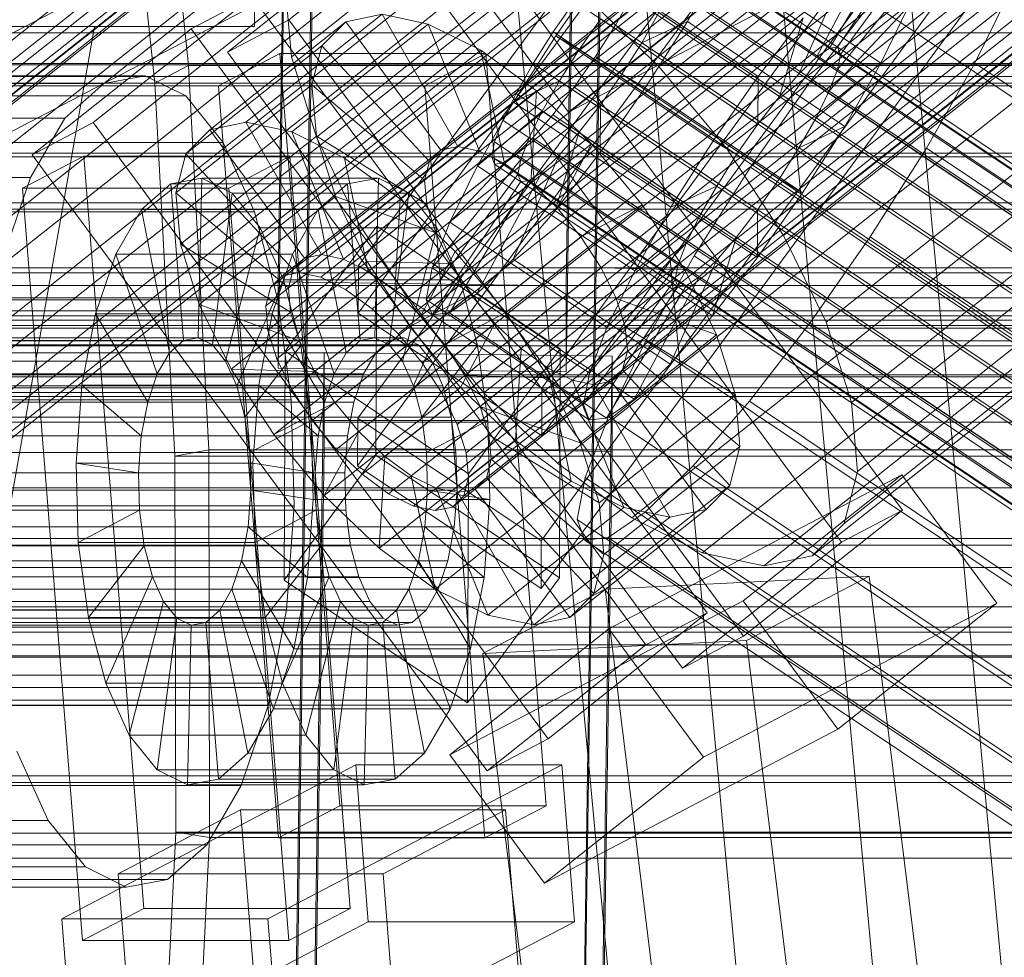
# Model space of a CAD drawing. Header units: millimetres. Extents: x -4738 to 65662, y -68080 to 6847.
# Tile 325 of 656: x -395 to -333, y -33589 to -33530. Entities that reach past the tile are written whole.
import ezdxf

# ---------------------------------------------------------------- set-up
doc = ezdxf.new("R2010")
doc.units = ezdxf.units.MM
for name, color, linetype, lineweight in [('COTAS_O', 1, 'Continuous', 0), ('frontal_C01', 7, 'Continuous', 0), ('frontal_C02', 7, 'Continuous', 0), ('frontal_C03', 7, 'Continuous', 0), ('frontal_C10', 7, 'Continuous', 0), ('frontal_secador', 7, 'Continuous', 0)]:
    doc.layers.add(name, color=color, linetype=linetype, lineweight=lineweight)
doc.dimstyles.new('R19_100', dxfattribs={"dimtxt": 250, "dimasz": 150, "dimexe": 150, "dimexo": 80, "dimgap": 100, "dimtad": 1, "dimtih": 1, "dimtoh": 1, "dimdsep": 46, "dimcen": 0.09, "dimadec": 0, "dimazin": 0, "dimtfac": 1, "dimtdec": 4, "dimtofl": 0, "dimtmove": 0, "dimatfit": 3, "dimfxl": 1, "dimtolj": 1, "dimtzin": 0, "dimarcsym": 0})

# ---------------------------------------------------------------- blocks, each defined once
blk = doc.blocks.new('DIM_R31_48')
at = {"layer": 'COTAS_O'}
for p, q in [((-1725, -33700), (-1575, -33655)), ((1725, -33700), (1575, -33655)), ((-1725, -34400), (-1725, -33700)), ((-1725, -33700), (1725, -33700)), ((-1725, -33700), (-1575, -33745)), ((1725, -33700), (1575, -33745)), ((1725, -34400), (1725, -33700))]:
    blk.add_line(p, q, dxfattribs=at)
blk.add_text('3450 O', height=250, dxfattribs=at).set_placement((0, -33600))
blk = doc.blocks.new('DIM_R31_51')
at = {"layer": 'COTAS_O'}
for p, q in [((-650, -33700), (50, -33700)), ((50, -33700), (5, -33850)), ((50, -34900), (50, -33700)), ((50, -33700), (95, -33850)), ((50, -34900), (5, -34750)), ((50, -34900), (95, -34750)), ((-650, -34900), (50, -34900))]:
    blk.add_line(p, q, dxfattribs=at)
blk.add_text('1200 O', height=250, rotation=90, dxfattribs=at).set_placement((-50, -34300))

msp = doc.modelspace()

# ---------------------------------------------------------------- linework, layer by layer
at = {"layer": 'frontal_C01'}
for p, q in [((-378.512, -33546.325), (-375.644, -33351.214)), ((-357.646, -33351.459), (-360.514, -33546.57)), ((-378.512, -33551.717), (-375.644, -33356.607)), ((-360.514, -33551.963), (-357.646, -33356.852)), ((-378.512, -33666.912), (-375.644, -33471.802)), ((-357.646, -33472.047), (-360.514, -33667.158)), ((-378.512, -33672.305), (-375.644, -33477.194)), ((-360.514, -33672.55), (-357.646, -33477.44)), ((-425, -33541.395), (425, -33541.395)), ((-360.514, -33546.57), (-378.512, -33546.325)), ((-378.512, -33546.325), (-378.512, -33551.717)), ((-360.514, -33551.963), (-360.514, -33546.57)), ((-378.512, -33551.717), (-360.514, -33551.963)), ((425, -33552.951), (-425, -33552.951)), ((425, -33555.092), (-425, -33555.092)), ((-425, -33566.647), (425, -33566.647))]:
    msp.add_line(p, q, dxfattribs=at)
at = {"layer": 'frontal_C02'}
for p, q in [((-373.501, -33545.31), (-345.969, -33507.788)), ((-345.981, -33510.769), (-373.513, -33548.291)), ((-334.501, -33515.457), (-362.033, -33552.98)), ((-373.539, -33554.848), (-346.008, -33517.326)), ((-362.045, -33555.96), (-334.513, -33518.438)), ((-346.02, -33520.306), (-373.551, -33557.829)), ((-380, -33530.372), (-380, -33522.372)), ((-339.088, -33523.454), (-344.062, -33531.714)), ((-338.005, -33523.336), (-343.549, -33531.658)), ((-355.53, -33524.045), (-141.731, -33667.02)), ((-355.017, -33523.989), (-141.218, -33666.964)), ((-356.348, -33524.607), (-142.549, -33667.583)), ((-354.844, -33524.443), (-141.045, -33667.419)), ((-340.816, -33524.641), (-344.88, -33532.276)), ((-337.64, -33524.295), (-343.376, -33532.113)), ((-334.539, -33524.995), (-362.071, -33562.517)), ((-355.022, -33525.377), (-141.224, -33668.353)), ((-344.062, -33531.714), (-353.892, -33525.14)), ((-343.549, -33531.658), (-353.378, -33525.084)), ((-357.415, -33525.638), (-143.617, -33668.613)), ((-344.88, -33532.276), (-354.71, -33525.703)), ((-343.376, -33532.113), (-353.205, -33525.539)), ((-343.554, -33533.047), (-353.384, -33526.473)), ((-352.938, -33530.052), (-350.678, -33526.076)), ((-350.678, -33526.076), (-340.848, -33532.65)), ((-338.017, -33526.267), (-343.554, -33533.047)), ((-358.345, -33526.911), (-361.166, -33530.949)), ((-358.659, -33527.067), (-144.861, -33670.042)), ((-348.515, -33533.485), (-358.345, -33526.911)), ((-345.947, -33533.307), (-355.777, -33526.734)), ((-355.541, -33526.727), (-141.742, -33669.702)), ((-343.069, -33526.817), (-345.947, -33533.307)), ((-344.073, -33534.396), (-353.902, -33527.823)), ((-362.083, -33565.498), (-334.551, -33527.975)), ((-357.434, -33530.284), (-356.363, -33528.401)), ((-347.191, -33534.736), (-357.021, -33528.162)), ((-356.363, -33528.401), (-142.565, -33671.376)), ((-334.981, -33532.652), (-332.659, -33527.929)), ((-359.995, -33528.796), (-361.332, -33530.709)), ((-146.196, -33671.772), (-359.995, -33528.796)), ((-341.461, -33528.888), (-345.231, -33533.769)), ((-341.461, -33528.888), (-157.152, -33652.142)), ((-354.725, -33529.496), (-355.796, -33531.38)), ((-344.895, -33536.07), (-354.725, -33529.496)), ((-339.111, -33529.117), (-344.073, -33534.396)), ((-339.111, -33529.117), (-340.848, -33532.65)), ((-359.693, -33531.804), (-358.357, -33529.892)), ((-358.68, -33532.249), (-357.434, -33530.284)), ((-358.357, -33529.892), (-348.527, -33536.466)), ((-357.434, -33530.284), (-143.635, -33673.259)), ((-355.796, -33531.38), (-352.938, -33530.052)), ((-355.569, -33534.2), (-352.938, -33530.052)), ((-352.938, -33530.052), (-343.108, -33536.626)), ((-348.515, -33533.485), (-345.695, -33529.834)), ((-345.695, -33529.834), (-347.191, -33534.736)), ((-820, -35975), (-390, -33530.372)), ((-480, -33530.372), (-380, -33530.372)), ((450, -33530.77), (-450, -33530.77)), ((-397, -33530.372), (-390, -33530.372)), ((-361.332, -33530.709), (-362.578, -33532.673)), ((-361.332, -33530.709), (-147.533, -33673.684)), ((-361.166, -33530.949), (-363.797, -33535.096)), ((-359.693, -33531.804), (-361.166, -33530.949)), ((-361.166, -33530.949), (-351.336, -33537.522)), ((-355.796, -33531.38), (-357.042, -33533.345)), ((-345.966, -33537.953), (-355.796, -33531.38)), ((-360.939, -33533.769), (-359.693, -33531.804)), ((-349.863, -33538.378), (-359.693, -33531.804)), ((-344.062, -33531.714), (-344.88, -33532.276)), ((-343.549, -33531.658), (-344.062, -33531.714)), ((-343.554, -33533.047), (-343.376, -33532.113)), ((-343.376, -33532.113), (-343.549, -33531.658)), ((-362.578, -33532.673), (-363.648, -33534.557)), ((-362.578, -33532.673), (-148.779, -33675.649)), ((-360.017, -33534.161), (-358.68, -33532.249)), ((-358.68, -33532.249), (-144.881, -33675.224)), ((-344.88, -33532.276), (-345.947, -33533.307)), ((-340.848, -33532.65), (-344.895, -33536.07)), ((-340.848, -33532.65), (-343.108, -33536.626)), ((-338.003, -33537.968), (-334.981, -33532.652)), ((-334.981, -33532.652), (-150.672, -33655.907)), ((-357.042, -33533.345), (-358.378, -33535.257)), ((-357.042, -33533.345), (-355.569, -33534.2)), ((-347.212, -33539.918), (-357.042, -33533.345)), ((-345.947, -33533.307), (-347.191, -33534.736)), ((-344.073, -33534.396), (-343.554, -33533.047)), ((-360.939, -33533.769), (-363.797, -33535.096)), ((-362.01, -33535.652), (-360.939, -33533.769)), ((-351.109, -33540.343), (-360.939, -33533.769)), ((-351.336, -33537.522), (-348.515, -33533.485)), ((-345.231, -33533.769), (-349.002, -33539.166)), ((-348.527, -33536.466), (-348.515, -33533.485)), ((-160.922, -33657.023), (-345.231, -33533.769)), ((-363.648, -33534.557), (-364.471, -33536.23)), ((-363.648, -33534.557), (-149.85, -33677.532)), ((-361.352, -33535.891), (-360.017, -33534.161)), ((-360.017, -33534.161), (-146.218, -33677.137)), ((-358.39, -33538.237), (-355.569, -33534.2)), ((-355.569, -33534.2), (-345.739, -33540.774)), ((-344.895, -33536.07), (-344.073, -33534.396)), ((-363.797, -33535.096), (-366.057, -33539.072)), ((-363.797, -33535.096), (-353.967, -33541.67)), ((-347.191, -33534.736), (-348.527, -33536.466)), ((-362.01, -33535.652), (-366.057, -33539.072)), ((-362.833, -33537.326), (-362.01, -33535.652)), ((-352.18, -33542.226), (-362.01, -33535.652)), ((-358.378, -33535.257), (-359.714, -33536.986)), ((-358.378, -33535.257), (-358.39, -33538.237)), ((-348.548, -33541.83), (-358.378, -33535.257)), ((-364.471, -33536.23), (-364.989, -33537.58)), ((-364.471, -33536.23), (-150.672, -33679.206)), ((-362.596, -33537.32), (-361.352, -33535.891)), ((-361.352, -33535.891), (-147.554, -33678.866)), ((-348.527, -33536.466), (-349.863, -33538.378)), ((-345.966, -33537.953), (-344.895, -33536.07)), ((-359.714, -33536.986), (-361.21, -33541.889)), ((-359.714, -33536.986), (-360.958, -33538.415)), ((-349.884, -33543.56), (-359.714, -33536.986)), ((-343.108, -33536.626), (-345.966, -33537.953)), ((-343.108, -33536.626), (-345.739, -33540.774)), ((-362.833, -33537.326), (-367.794, -33542.606)), ((-364.989, -33537.58), (-365.168, -33538.514)), ((-364.989, -33537.58), (-151.191, -33680.556)), ((-363.664, -33538.35), (-362.596, -33537.32)), ((-363.351, -33538.676), (-362.833, -33537.326)), ((-353.003, -33543.9), (-362.833, -33537.326)), ((-362.596, -33537.32), (-148.798, -33680.295)), ((-353.967, -33541.67), (-351.336, -33537.522)), ((-351.336, -33537.522), (-349.863, -33538.378)), ((-361.21, -33541.889), (-358.39, -33538.237)), ((-358.39, -33538.237), (-348.56, -33544.811)), ((-347.212, -33539.918), (-345.966, -33537.953)), ((-341.52, -33543.513), (-338.003, -33537.968)), ((-338.003, -33537.968), (-153.694, -33661.222)), ((-363.351, -33538.676), (-368.888, -33545.455)), ((-365.168, -33538.514), (-364.995, -33538.969)), ((-365.168, -33538.514), (-151.369, -33681.49)), ((-364.995, -33538.969), (-364.482, -33538.913)), ((-364.482, -33538.913), (-363.664, -33538.35)), ((-364.482, -33538.913), (-150.683, -33681.888)), ((-360.958, -33538.415), (-363.836, -33544.905)), ((-363.664, -33538.35), (-149.865, -33681.326)), ((-363.53, -33539.61), (-363.351, -33538.676)), ((-353.521, -33545.249), (-363.351, -33538.676)), ((-360.958, -33538.415), (-362.025, -33539.446)), ((-351.128, -33544.989), (-360.958, -33538.415)), ((-349.863, -33538.378), (-351.109, -33540.343)), ((-366.057, -33539.072), (-367.794, -33542.606)), ((-362.025, -33539.446), (-366.09, -33547.081)), ((-366.057, -33539.072), (-356.228, -33545.646)), ((-364.995, -33538.969), (-151.196, -33681.944)), ((-362.025, -33539.446), (-362.843, -33540.009)), ((-352.196, -33546.02), (-362.025, -33539.446)), ((-349.002, -33539.166), (-352.519, -33544.711)), ((-349.002, -33539.166), (-164.693, -33662.42)), ((-363.53, -33539.61), (-369.265, -33547.427)), ((-363.357, -33540.064), (-368.9, -33548.387)), ((-362.843, -33540.009), (-367.817, -33548.269)), ((-363.357, -33540.064), (-363.53, -33539.61)), ((-353.7, -33546.183), (-363.53, -33539.61)), ((-362.843, -33540.009), (-363.357, -33540.064)), ((-353.527, -33546.638), (-363.357, -33540.064)), ((-353.014, -33546.582), (-362.843, -33540.009)), ((-348.548, -33541.83), (-347.212, -33539.918)), ((-345.739, -33540.774), (-347.212, -33539.918)), ((-353.967, -33541.67), (-351.109, -33540.343)), ((-351.109, -33540.343), (-352.18, -33542.226)), ((-345.739, -33540.774), (-348.56, -33544.811)), ((-363.836, -33544.905), (-361.21, -33541.889)), ((-361.21, -33541.889), (-351.38, -33548.462)), ((-356.228, -33545.646), (-353.967, -33541.67)), ((-349.884, -33543.56), (-348.548, -33541.83)), ((-348.56, -33544.811), (-348.548, -33541.83)), ((-367.794, -33542.606), (-368.888, -33545.455)), ((-367.794, -33542.606), (-357.964, -33549.179)), ((-356.228, -33545.646), (-352.18, -33542.226)), ((-352.18, -33542.226), (-353.003, -33543.9)), ((-378.086, -33550.67), (-372.35, -33542.853)), ((-372.408, -33557.159), (-372.35, -33542.853)), ((-372.35, -33542.853), (-360.882, -33550.522)), ((-351.38, -33548.462), (-349.884, -33543.56)), ((-351.128, -33544.989), (-349.884, -33543.56)), ((-345.291, -33548.91), (-341.52, -33543.513)), ((-341.52, -33543.513), (-157.211, -33666.767)), ((-357.964, -33549.179), (-353.003, -33543.9)), ((-353.003, -33543.9), (-353.521, -33545.249)), ((-366.09, -33547.081), (-363.836, -33544.905)), ((-363.836, -33544.905), (-354.006, -33551.479)), ((-352.519, -33544.711), (-355.541, -33550.026)), ((-354.006, -33551.479), (-351.128, -33544.989)), ((-352.519, -33544.711), (-168.21, -33667.965)), ((-352.196, -33546.02), (-351.128, -33544.989)), ((-348.56, -33544.811), (-351.38, -33548.462)), ((-373.501, -33545.31), (-373.513, -33548.291)), ((-362.033, -33552.98), (-373.501, -33545.31)), ((-368.888, -33545.455), (-369.265, -33547.427)), ((-368.888, -33545.455), (-359.058, -33552.029)), ((-359.058, -33552.029), (-353.521, -33545.249)), ((-357.964, -33549.179), (-356.228, -33545.646)), ((-353.521, -33545.249), (-353.7, -33546.183)), ((-359.436, -33554.001), (-353.7, -33546.183)), ((-356.26, -33553.655), (-352.196, -33546.02)), ((-353.7, -33546.183), (-353.527, -33546.638)), ((-353.014, -33546.582), (-352.196, -33546.02)), ((-359.07, -33554.96), (-353.527, -33546.638)), ((-357.987, -33554.842), (-353.014, -33546.582)), ((-353.527, -33546.638), (-353.014, -33546.582)), ((-369.265, -33547.427), (-368.9, -33548.387)), ((-369.265, -33547.427), (-359.436, -33554.001)), ((-367.817, -33548.269), (-366.09, -33547.081)), ((-366.09, -33547.081), (-356.26, -33553.655)), ((-373.513, -33548.291), (-362.045, -33555.96)), ((-368.9, -33548.387), (-367.817, -33548.269)), ((-368.9, -33548.387), (-359.07, -33554.96)), ((-367.817, -33548.269), (-357.987, -33554.842)), ((-351.38, -33548.462), (-354.006, -33551.479)), ((-359.058, -33552.029), (-357.964, -33549.179)), ((-349.061, -33553.791), (-345.291, -33548.91)), ((-345.291, -33548.91), (-160.982, -33672.164)), ((-360.882, -33550.522), (-366.618, -33558.339)), ((-360.882, -33550.522), (-360.939, -33564.829)), ((-355.541, -33550.026), (-357.863, -33554.749)), ((-355.541, -33550.026), (-171.232, -33673.281)), ((-378.512, -33744.143), (-375.644, -33550.738)), ((-378.086, -33550.67), (-378.143, -33564.977)), ((-366.618, -33558.339), (-378.086, -33550.67)), ((-375.644, -33556.7), (-375.644, -33550.738)), ((-375.644, -33550.738), (-357.646, -33550.982)), ((-357.646, -33550.982), (-360.514, -33744.387)), ((-357.646, -33550.982), (-357.646, -33556.943)), ((-354.006, -33551.479), (-356.26, -33553.655)), ((450, -33552.257), (-450, -33552.257)), ((-359.436, -33554.001), (-359.058, -33552.029)), ((-362.045, -33555.96), (-362.033, -33552.98)), ((-356.26, -33553.655), (-357.987, -33554.842)), ((-359.07, -33554.96), (-359.436, -33554.001)), ((-352.572, -33557.823), (-349.061, -33553.791)), ((-349.061, -33553.791), (-164.752, -33677.045)), ((-373.539, -33554.848), (-373.551, -33557.829)), ((-362.071, -33562.517), (-373.539, -33554.848)), ((-357.863, -33554.749), (-359.326, -33558.559)), ((-357.987, -33554.842), (-359.07, -33554.96)), ((-357.863, -33554.749), (-173.554, -33678.004)), ((-378.512, -33750.105), (-375.644, -33556.7)), ((-357.646, -33556.943), (-375.644, -33556.7)), ((-372.408, -33557.159), (-378.143, -33564.977)), ((-360.939, -33564.829), (-372.408, -33557.159)), ((-360.514, -33750.348), (-357.646, -33556.943)), ((-373.551, -33557.829), (-362.083, -33565.498)), ((-355.584, -33560.732), (-352.572, -33557.823)), ((-352.572, -33557.823), (-168.263, -33681.078)), ((-366.675, -33572.646), (-366.618, -33558.339)), ((-359.326, -33558.559), (-359.83, -33561.195)), ((-359.326, -33558.559), (-175.016, -33681.813)), ((-357.893, -33562.32), (-355.584, -33560.732)), ((-355.584, -33560.732), (-171.275, -33683.987)), ((-359.83, -33561.195), (-359.341, -33562.478)), ((-359.83, -33561.195), (-175.521, -33684.449)), ((-362.083, -33565.498), (-362.071, -33562.517)), ((-359.341, -33562.478), (-357.893, -33562.32)), ((-359.341, -33562.478), (-175.032, -33685.732)), ((-357.893, -33562.32), (-173.584, -33685.574)), ((-450, -33564.179), (450, -33564.179)), ((-378.143, -33564.977), (-366.675, -33572.646)), ((-366.675, -33572.646), (-360.939, -33564.829))]:
    msp.add_line(p, q, dxfattribs=at)
at = {"layer": 'frontal_C03'}
for p, q in [((1250, -33545.457), (-1250, -33545.457)), ((1250, -33545.774), (-1250, -33545.774)), ((1250, -33546.568), (-1250, -33546.568)), ((-1250, -33547.332), (1250, -33547.332)), ((1250, -33548.455), (-1250, -33548.455)), ((1250, -33549.219), (-1250, -33549.219)), ((1250, -33550.013), (-1250, -33550.013)), ((1250, -33550.329), (-1250, -33550.329)), ((1250, -33567.915), (-1250, -33567.915)), ((1250, -33568.231), (-1250, -33568.231)), ((1250, -33569.025), (-1250, -33569.025)), ((-1250, -33569.79), (1250, -33569.79)), ((1250, -33570.912), (-1250, -33570.912)), ((1250, -33571.677), (-1250, -33571.677)), ((1250, -33572.471), (-1250, -33572.471)), ((1250, -33572.787), (-1250, -33572.787))]:
    msp.add_line(p, q, dxfattribs=at)
at = {"layer": 'frontal_C10'}
for p, q in [((-119.329, -33393.599), (-389.407, -33533.922)), ((-192.058, -33399.036), (-377.22, -33545.746)), ((-193.129, -33399.257), (-378.291, -33545.967)), ((-190.696, -33399.322), (-375.859, -33546.032)), ((-193.836, -33399.97), (-378.999, -33546.68)), ((-189.137, -33400.096), (-374.3, -33546.806)), ((-194.133, -33401.126), (-379.295, -33547.837)), ((-187.487, -33401.305), (-372.649, -33548.015)), ((-193.997, -33402.648), (-379.16, -33549.358)), ((-185.858, -33402.866), (-371.02, -33549.577)), ((-193.439, -33404.43), (-378.601, -33551.14)), ((-369.523, -33551.384), (-184.361, -33404.674)), ((-218.064, -33405.785), (-377.687, -33532.26)), ((-192.496, -33406.352), (-377.659, -33553.062)), ((-183.098, -33406.604), (-368.261, -33553.315)), ((-195.094, -33406.403), (-354.716, -33532.877)), ((-191.234, -33408.283), (-376.396, -33554.993)), ((-182.156, -33408.526), (-367.318, -33555.237)), ((-189.737, -33410.09), (-374.899, -33556.801)), ((-181.597, -33410.309), (-366.76, -33557.019)), ((-216.489, -33410.816), (-376.112, -33537.29)), ((-350.492, -33537.979), (-190.869, -33411.504)), ((-188.107, -33411.652), (-373.27, -33558.362)), ((-181.462, -33411.83), (-366.624, -33558.541)), ((-186.457, -33412.86), (-371.62, -33559.571)), ((-181.758, -33412.987), (-366.921, -33559.697)), ((-184.898, -33413.634), (-370.061, -33560.345)), ((-183.537, -33413.921), (-368.699, -33560.631)), ((-182.466, -33413.7), (-367.628, -33560.41)), ((-213.829, -33416.24), (-373.452, -33542.714)), ((-187.305, -33416.953), (-346.928, -33543.427)), ((-210.265, -33421.688), (-369.888, -33548.163)), ((-184.645, -33422.377), (-344.268, -33548.851)), ((-206.04, -33426.79), (-365.663, -33553.264)), ((-183.07, -33427.407), (-342.693, -33553.882)), ((-201.443, -33431.197), (-361.066, -33557.671)), ((-182.687, -33431.701), (-342.31, -33558.175)), ((-196.785, -33434.608), (-356.408, -33561.083)), ((-183.523, -33434.965), (-343.146, -33561.439)), ((-192.386, -33436.793), (-352.008, -33563.267)), ((-185.521, -33436.977), (-345.143, -33563.452)), ((-188.543, -33437.601), (-348.166, -33564.075)), ((-304.275, -33466.469), (-389.407, -33533.922)), ((-353.919, -33499.842), (-539.082, -33646.552)), ((-353.784, -33501.363), (-538.946, -33648.074)), ((-358.779, -33502.393), (-543.942, -33649.104)), ((-354.08, -33502.52), (-539.242, -33649.23)), ((-357.22, -33503.167), (-542.383, -33649.878)), ((-354.788, -33503.233), (-539.95, -33649.943)), ((-355.859, -33503.454), (-541.021, -33650.164)), ((-359.627, -33506.486), (-519.25, -33632.96)), ((-384.112, -33532.811), (-386.598, -33509.418)), ((-388.644, -33511.227), (-386.217, -33533.914)), ((-356.967, -33511.91), (-516.59, -33638.384)), ((-355.392, -33516.94), (-515.015, -33643.415)), ((-356.615, -33517.083), (-338.102, -33715.584)), ((-321.555, -33715.334), (-340.068, -33516.834)), ((-373.765, -33520.73), (-533.387, -33647.204)), ((-329.211, -33719.344), (-347.724, -33520.843)), ((-355.009, -33521.233), (-514.632, -33647.708)), ((-345.758, -33719.594), (-364.272, -33521.093)), ((-367.925, -33522.092), (-377.857, -33529.961)), ((-339.49, -33560.607), (-367.925, -33522.092)), ((-369.107, -33524.141), (-528.73, -33650.616)), ((-381.675, -33531.966), (-371.743, -33524.097)), ((-371.743, -33524.097), (-343.309, -33562.612)), ((-355.845, -33524.498), (-515.468, -33650.972)), ((-364.707, -33526.326), (-524.33, -33652.8)), ((-357.842, -33526.51), (-517.465, -33652.985)), ((-360.376, -33535.733), (-342.048, -33526.111)), ((-360.865, -33527.134), (-520.488, -33653.608)), ((-360.376, -33535.733), (-366.299, -33527.709)), ((-562.195, -33617.575), (-389.873, -33528.042)), ((-378.07, -33527.966), (-377.687, -33532.26)), ((-350.444, -33527.864), (-360.376, -33535.733)), ((-380.143, -33528.507), (-390.075, -33536.377)), ((-383.961, -33530.512), (-380.143, -33528.507)), ((-351.709, -33567.022), (-380.143, -33528.507)), ((-354.716, -33532.877), (-359.314, -33528.47)), ((-372.022, -33529.607), (-380.535, -33536.353)), ((-374.283, -33530.074), (-372.022, -33529.607)), ((-367.288, -33537.877), (-372.022, -33529.607)), ((-372.022, -33529.607), (-369.148, -33530.212)), ((-374.283, -33530.074), (-382.796, -33536.819)), ((-377.857, -33529.961), (-381.675, -33531.966)), ((-377.857, -33529.961), (-349.423, -33568.477)), ((-369.148, -33530.212), (-377.661, -33536.957)), ((-375.777, -33531.579), (-374.283, -33530.074)), ((-368.359, -33538.098), (-374.283, -33530.074)), ((-365.927, -33538.163), (-369.148, -33530.212)), ((-369.148, -33530.212), (-365.857, -33531.846)), ((-393.893, -33538.381), (-383.961, -33530.512)), ((-383.961, -33530.512), (-355.527, -33569.027)), ((-375.777, -33531.579), (-384.29, -33538.324)), ((-378.418, -33532.064), (-382.246, -33534.068)), ((-353.241, -33570.481), (-381.675, -33531.966)), ((-365.531, -33532.064), (-378.418, -33532.064)), ((-378.418, -33532.064), (-374.658, -33579.089)), ((-376.402, -33534.021), (-375.777, -33531.579)), ((-369.067, -33538.811), (-375.777, -33531.579)), ((-365.857, -33531.846), (-374.37, -33538.591)), ((-369.359, -33534.068), (-365.531, -33532.064)), ((-364.368, -33538.937), (-365.857, -33531.846)), ((-365.857, -33531.846), (-362.373, -33534.398)), ((-361.771, -33579.089), (-365.531, -33532.064)), ((-543.247, -33532.771), (87.294, -33532.771)), ((-537.454, -33532.69), (93.087, -33532.69)), ((-377.687, -33532.26), (-376.112, -33537.29)), ((-384.112, -33532.811), (-386.217, -33533.914)), ((-382.84, -33556.83), (-384.112, -33532.811)), ((76.137, -33532.811), (-384.112, -33532.811)), ((-350.492, -33537.979), (-354.716, -33532.877)), ((-389.407, -33533.922), (-628.736, -33533.922)), ((-386.822, -33533.452), (-626.152, -33533.452)), ((-389.407, -33533.922), (-561.729, -33623.455)), ((-389.407, -33533.922), (-509.071, -33533.922)), ((120.056, -33533.914), (-432.242, -33533.914)), ((-391.856, -33536.088), (-389.407, -33533.922)), ((-389.407, -33533.922), (-386.822, -33533.452)), ((-386.822, -33533.452), (-384.278, -33534.71)), ((-386.217, -33533.914), (-384.967, -33557.217)), ((-386.217, -33533.914), (74.031, -33533.914)), ((-376.402, -33534.021), (-384.915, -33540.766)), ((-382.246, -33534.068), (-369.359, -33534.068)), ((-378.486, -33581.094), (-382.246, -33534.068)), ((-369.363, -33539.967), (-376.402, -33534.021)), ((-376.116, -33537.232), (-376.402, -33534.021)), ((-362.373, -33534.398), (-370.886, -33541.143)), ((-369.359, -33534.068), (-365.599, -33581.094)), ((-362.717, -33540.146), (-362.373, -33534.398)), ((-362.373, -33534.398), (-358.933, -33537.694)), ((-384.278, -33534.71), (-623.608, -33534.71)), ((-384.278, -33534.71), (-381.948, -33537.61)), ((-391.856, -33536.088), (-631.185, -33536.088)), ((-394.002, -33539.802), (-391.856, -33536.088)), ((-390.075, -33536.377), (-393.893, -33538.381)), ((-390.075, -33536.377), (-361.641, -33574.892)), ((-380.535, -33536.353), (-382.796, -33536.819)), ((-377.661, -33536.957), (-380.535, -33536.353)), ((-380.535, -33536.353), (-375.801, -33544.622)), ((-382.796, -33536.819), (-384.29, -33538.324)), ((-382.796, -33536.819), (-376.872, -33544.843)), ((-374.37, -33538.591), (-377.661, -33536.957)), ((-377.661, -33536.957), (-374.44, -33544.908)), ((-381.948, -33537.61), (-621.278, -33537.61)), ((-376.116, -33537.232), (-384.629, -33543.978)), ((-381.948, -33537.61), (-379.991, -33541.955)), ((-369.227, -33541.489), (-376.116, -33537.232)), ((-374.938, -33540.995), (-376.116, -33537.232)), ((-376.112, -33537.29), (-373.452, -33542.714)), ((-358.933, -33537.694), (-367.447, -33544.439)), ((-361.088, -33541.707), (-358.933, -33537.694)), ((-358.933, -33537.694), (-355.773, -33541.51)), ((-532.089, -33538.289), (98.452, -33538.289)), ((-376.872, -33544.843), (-368.359, -33538.098)), ((-375.801, -33544.622), (-367.288, -33537.877)), ((-374.44, -33544.908), (-365.927, -33538.163)), ((-368.359, -33538.098), (-369.067, -33538.811)), ((-367.288, -33537.877), (-368.359, -33538.098)), ((-365.927, -33538.163), (-367.288, -33537.877)), ((-364.368, -33538.937), (-365.927, -33538.163)), ((-346.928, -33543.427), (-350.492, -33537.979)), ((-548.587, -33538.521), (81.953, -33538.521)), ((-390.668, -33538.479), (-394.496, -33540.484)), ((-365.459, -33576.897), (-393.893, -33538.381)), ((-377.781, -33538.479), (-390.668, -33538.479)), ((-390.668, -33538.479), (-386.908, -33585.505)), ((-384.29, -33538.324), (-384.915, -33540.766)), ((-384.29, -33538.324), (-377.58, -33545.556)), ((-381.609, -33540.484), (-377.781, -33538.479)), ((-374.021, -33585.505), (-377.781, -33538.479)), ((-377.58, -33545.556), (-369.067, -33538.811)), ((-370.886, -33541.143), (-374.37, -33538.591)), ((-374.37, -33538.591), (-372.881, -33545.682)), ((-369.067, -33538.811), (-369.363, -33539.967)), ((-372.881, -33545.682), (-364.368, -33538.937)), ((-362.717, -33540.146), (-364.368, -33538.937)), ((-394.002, -33539.802), (-633.331, -33539.802)), ((-395.7, -33544.812), (-394.002, -33539.802)), ((-383.29, -33539.841), (-385.223, -33540.193)), ((-383.29, -33539.841), (-383.524, -33549.823)), ((-381.387, -33540.782), (-383.29, -33539.841)), ((-372.244, -33539.841), (-383.29, -33539.841)), ((-377.876, -33546.713), (-369.363, -33539.967)), ((-374.177, -33540.193), (-372.244, -33539.841)), ((-372.478, -33549.823), (-372.244, -33539.841)), ((-372.244, -33539.841), (-370.341, -33540.782)), ((-371.231, -33546.891), (-362.717, -33540.146)), ((-369.363, -33539.967), (-369.227, -33541.489)), ((-361.088, -33541.707), (-362.717, -33540.146)), ((-394.496, -33540.484), (-381.609, -33540.484)), ((-390.736, -33587.509), (-394.496, -33540.484)), ((-385.223, -33540.193), (-387.055, -33541.813)), ((-385.223, -33540.193), (-384.44, -33549.99)), ((-374.177, -33540.193), (-385.223, -33540.193)), ((-384.915, -33540.766), (-377.876, -33546.713)), ((-384.915, -33540.766), (-384.629, -33543.978)), ((-381.609, -33540.484), (-377.849, -33587.509)), ((-376.009, -33541.813), (-374.177, -33540.193)), ((-373.394, -33549.99), (-374.177, -33540.193)), ((-374.938, -33540.995), (-383.451, -33547.74)), ((-381.387, -33540.782), (-382.623, -33550.269)), ((-379.644, -33542.951), (-381.387, -33540.782)), ((-370.341, -33540.782), (-381.387, -33540.782)), ((-368.669, -33543.271), (-374.938, -33540.995)), ((-372.948, -33545.053), (-374.938, -33540.995)), ((-371.577, -33550.269), (-370.341, -33540.782)), ((-370.886, -33541.143), (-371.231, -33546.891)), ((-367.447, -33544.439), (-370.886, -33541.143)), ((-370.341, -33540.782), (-368.598, -33542.951)), ((-379.991, -33541.955), (-619.32, -33541.955)), ((-387.055, -33541.813), (-388.661, -33544.591)), ((-387.055, -33541.813), (-385.308, -33550.757)), ((-376.009, -33541.813), (-387.055, -33541.813)), ((-379.991, -33541.955), (-378.54, -33547.448)), ((-377.741, -33548.234), (-369.227, -33541.489)), ((-377.615, -33544.591), (-376.009, -33541.813)), ((-374.262, -33550.757), (-376.009, -33541.813)), ((-369.601, -33548.453), (-361.088, -33541.707)), ((-369.227, -33541.489), (-368.669, -33543.271)), ((-364.286, -33548.255), (-355.773, -33541.51)), ((-359.591, -33543.515), (-361.088, -33541.707)), ((-355.773, -33541.51), (-359.591, -33543.515)), ((-355.773, -33541.51), (-353.107, -33545.586)), ((-379.644, -33542.951), (-381.797, -33551.296)), ((-378.18, -33546.201), (-379.644, -33542.951)), ((-368.598, -33542.951), (-379.644, -33542.951)), ((-373.452, -33542.714), (-369.888, -33548.163)), ((-370.751, -33551.296), (-368.598, -33542.951)), ((-368.598, -33542.951), (-367.134, -33546.201)), ((-377.183, -33550.016), (-368.669, -33543.271)), ((-368.669, -33543.271), (-367.727, -33545.193)), ((-359.591, -33543.515), (-368.104, -33550.26)), ((-358.328, -33545.445), (-359.591, -33543.515)), ((-344.268, -33548.851), (-346.928, -33543.427)), ((-384.629, -33543.978), (-377.741, -33548.234)), ((-384.629, -33543.978), (-383.451, -33547.74)), ((-367.447, -33544.439), (-369.601, -33548.453)), ((-364.286, -33548.255), (-367.447, -33544.439)), ((-388.661, -33544.591), (-389.931, -33548.338)), ((-388.661, -33544.591), (-386.068, -33552.073)), ((-377.615, -33544.591), (-388.661, -33544.591)), ((-372.948, -33545.053), (-381.461, -33551.798)), ((-378.885, -33548.338), (-377.615, -33544.591)), ((-375.022, -33552.073), (-377.615, -33544.591)), ((-377.58, -33545.556), (-376.872, -33544.843)), ((-376.872, -33544.843), (-375.801, -33544.622)), ((-375.801, -33544.622), (-374.44, -33544.908)), ((-374.44, -33544.908), (-372.881, -33545.682)), ((-367.727, -33545.193), (-372.948, -33545.053)), ((-370.282, -33549.128), (-372.948, -33545.053)), ((-377.876, -33546.713), (-377.58, -33545.556)), ((-376.24, -33551.938), (-367.727, -33545.193)), ((-372.881, -33545.682), (-371.231, -33546.891)), ((-367.727, -33545.193), (-366.464, -33547.123)), ((-366.842, -33552.191), (-358.328, -33545.445)), ((-353.107, -33545.586), (-361.62, -33552.331)), ((-357.386, -33547.367), (-358.328, -33545.445)), ((-358.328, -33545.445), (-353.107, -33545.586)), ((-353.107, -33545.586), (-351.117, -33549.643)), ((-378.18, -33546.201), (-381.104, -33552.836)), ((-378.291, -33545.967), (-378.999, -33546.68)), ((-377.22, -33545.746), (-378.291, -33545.967)), ((-377.095, -33550.31), (-378.18, -33546.201)), ((-367.134, -33546.201), (-378.18, -33546.201)), ((-375.859, -33546.032), (-377.22, -33545.746)), ((-374.3, -33546.806), (-375.859, -33546.032)), ((-370.058, -33552.836), (-367.134, -33546.201)), ((-367.134, -33546.201), (-366.049, -33550.31)), ((-378.999, -33546.68), (-379.295, -33547.837)), ((-377.741, -33548.234), (-377.876, -33546.713)), ((-372.649, -33548.015), (-374.3, -33546.806)), ((-371.231, -33546.891), (-369.601, -33548.453)), ((-378.54, -33547.448), (-617.869, -33547.448)), ((-378.54, -33547.448), (-377.693, -33553.715)), ((-374.977, -33553.869), (-366.464, -33547.123)), ((-366.464, -33547.123), (-370.282, -33549.128)), ((-366.464, -33547.123), (-364.967, -33548.931)), ((-365.899, -33554.113), (-357.386, -33547.367)), ((-356.828, -33549.15), (-357.386, -33547.367)), ((-357.386, -33547.367), (-351.117, -33549.643)), ((-383.451, -33547.74), (-377.183, -33550.016)), ((-383.451, -33547.74), (-381.461, -33551.798)), ((-379.295, -33547.837), (-379.16, -33549.358)), ((-371.02, -33549.577), (-372.649, -33548.015)), ((-527.97, -33548.715), (102.571, -33548.715)), ((-389.931, -33548.338), (-390.778, -33552.798)), ((-389.931, -33548.338), (-386.67, -33553.848)), ((-378.885, -33548.338), (-389.931, -33548.338)), ((-379.732, -33552.798), (-378.885, -33548.338)), ((-375.624, -33553.848), (-378.885, -33548.338)), ((-377.183, -33550.016), (-377.741, -33548.234)), ((-369.888, -33548.163), (-365.663, -33553.264)), ((-369.601, -33548.453), (-368.104, -33550.26)), ((-368.104, -33550.26), (-364.286, -33548.255)), ((-361.62, -33552.331), (-364.286, -33548.255)), ((-552.661, -33549.062), (77.879, -33549.062)), ((-379.16, -33549.358), (-378.601, -33551.14)), ((-370.282, -33549.128), (-378.795, -33555.874)), ((-373.48, -33555.676), (-364.967, -33548.931)), ((-367.122, -33552.944), (-370.282, -33549.128)), ((-364.967, -33548.931), (-367.122, -33552.944)), ((-365.341, -33555.895), (-356.828, -33549.15)), ((-364.967, -33548.931), (-363.338, -33550.493)), ((-356.692, -33550.671), (-356.828, -33549.15)), ((-356.828, -33549.15), (-349.939, -33553.406)), ((-342.693, -33553.882), (-344.268, -33548.851)), ((-371.553, -33549.99), (-644.02, -33549.99)), ((-370.637, -33549.823), (-643.105, -33549.823)), ((-385.308, -33550.757), (-384.44, -33549.99)), ((-384.44, -33549.99), (-383.524, -33549.823)), ((-384.44, -33549.99), (-373.394, -33549.99)), ((-383.524, -33549.823), (-382.623, -33550.269)), ((-383.524, -33549.823), (-372.478, -33549.823)), ((-373.394, -33549.99), (-374.262, -33550.757)), ((-372.478, -33549.823), (-373.394, -33549.99)), ((-371.577, -33550.269), (-372.478, -33549.823)), ((-372.421, -33550.757), (-371.553, -33549.99)), ((-371.553, -33549.99), (-370.637, -33549.823)), ((-369.523, -33551.384), (-371.02, -33549.577)), ((-370.637, -33549.823), (-369.736, -33550.269)), ((-351.117, -33549.643), (-359.631, -33556.389)), ((-351.117, -33549.643), (-349.939, -33553.406)), ((-369.736, -33550.269), (-642.203, -33550.269)), ((-382.623, -33550.269), (-381.797, -33551.296)), ((-382.623, -33550.269), (-371.577, -33550.269)), ((-377.095, -33550.31), (-380.59, -33554.782)), ((-376.24, -33551.938), (-377.183, -33550.016)), ((-376.462, -33554.998), (-377.095, -33550.31)), ((-366.049, -33550.31), (-377.095, -33550.31)), ((-371.851, -33557.238), (-363.338, -33550.493)), ((-370.751, -33551.296), (-371.577, -33550.269)), ((-369.736, -33550.269), (-368.91, -33551.296)), ((-369.544, -33554.782), (-366.049, -33550.31)), ((-368.104, -33550.26), (-366.842, -33552.191)), ((-366.049, -33550.31), (-365.416, -33554.998)), ((-363.338, -33550.493), (-363.683, -33556.241)), ((-363.338, -33550.493), (-361.688, -33551.701)), ((-372.421, -33550.757), (-644.888, -33550.757)), ((-386.068, -33552.073), (-385.308, -33550.757)), ((-385.308, -33550.757), (-374.262, -33550.757)), ((-378.601, -33551.14), (-377.659, -33553.062)), ((-374.262, -33550.757), (-375.022, -33552.073)), ((-373.181, -33552.073), (-372.421, -33550.757)), ((-365.206, -33557.416), (-356.692, -33550.671)), ((-356.988, -33551.828), (-356.692, -33550.671)), ((-356.692, -33550.671), (-349.653, -33556.618)), ((-368.91, -33551.296), (-641.378, -33551.296)), ((-381.797, -33551.296), (-381.104, -33552.836)), ((-381.797, -33551.296), (-370.751, -33551.296)), ((-381.461, -33551.798), (-376.24, -33551.938)), ((-381.461, -33551.798), (-378.795, -33555.874)), ((-370.058, -33552.836), (-370.751, -33551.296)), ((-370.201, -33558.447), (-361.688, -33551.701)), ((-368.261, -33553.315), (-369.523, -33551.384)), ((-368.91, -33551.296), (-368.217, -33552.836)), ((-365.502, -33558.573), (-356.988, -33551.828)), ((-361.688, -33551.701), (-360.199, -33558.793)), ((-361.688, -33551.701), (-360.129, -33552.475)), ((-357.696, -33552.541), (-356.988, -33551.828)), ((-356.988, -33551.828), (-350.278, -33559.059)), ((-373.181, -33552.073), (-645.648, -33552.073)), ((-386.67, -33553.848), (-386.068, -33552.073)), ((-386.068, -33552.073), (-375.022, -33552.073)), ((-374.977, -33553.869), (-376.24, -33551.938)), ((-375.022, -33552.073), (-375.624, -33553.848)), ((-373.783, -33553.848), (-373.181, -33552.073)), ((-361.62, -33552.331), (-366.842, -33552.191)), ((-366.842, -33552.191), (-365.899, -33554.113)), ((-359.631, -33556.389), (-361.62, -33552.331)), ((-368.217, -33552.836), (-640.684, -33552.836)), ((-390.778, -33552.798), (-391.146, -33557.668)), ((-390.778, -33552.798), (-387.071, -33555.961)), ((-379.732, -33552.798), (-390.778, -33552.798)), ((-381.104, -33552.836), (-380.59, -33554.782)), ((-381.104, -33552.836), (-370.058, -33552.836)), ((-380.1, -33557.668), (-379.732, -33552.798)), ((-376.025, -33555.961), (-379.732, -33552.798)), ((-377.659, -33553.062), (-376.396, -33554.993)), ((-367.122, -33552.944), (-375.635, -33559.69)), ((-369.544, -33554.782), (-370.058, -33552.836)), ((-368.642, -33559.221), (-360.129, -33552.475)), ((-368.217, -33552.836), (-367.703, -33554.782)), ((-367.28, -33559.507), (-358.767, -33552.762)), ((-363.683, -33556.241), (-367.122, -33552.944)), ((-366.209, -33559.286), (-357.696, -33552.541)), ((-360.129, -33552.475), (-356.908, -33560.427)), ((-360.129, -33552.475), (-358.767, -33552.762)), ((-358.767, -33552.762), (-357.696, -33552.541)), ((-358.767, -33552.762), (-354.034, -33561.031)), ((-357.696, -33552.541), (-351.772, -33560.565)), ((-367.318, -33555.237), (-368.261, -33553.315)), ((-365.663, -33553.264), (-361.066, -33557.671)), ((-349.939, -33553.406), (-358.452, -33560.151)), ((-349.939, -33553.406), (-349.653, -33556.618)), ((-373.783, -33553.848), (-646.25, -33553.848)), ((-617.023, -33553.715), (-377.693, -33553.715)), ((-387.071, -33555.961), (-386.67, -33553.848)), ((-386.67, -33553.848), (-375.624, -33553.848)), ((-378.795, -33555.874), (-374.977, -33553.869)), ((-377.693, -33553.715), (-377.51, -33560.329)), ((-375.624, -33553.848), (-376.025, -33555.961)), ((-373.48, -33555.676), (-374.977, -33553.869)), ((-374.184, -33555.961), (-373.783, -33553.848)), ((-359.631, -33556.389), (-365.899, -33554.113)), ((-365.899, -33554.113), (-365.341, -33555.895)), ((-342.31, -33558.175), (-342.693, -33553.882)), ((-367.703, -33554.782), (-640.17, -33554.782)), ((-380.59, -33554.782), (-380.29, -33557.002)), ((-380.59, -33554.782), (-369.544, -33554.782)), ((-369.244, -33557.002), (-369.544, -33554.782)), ((-367.703, -33554.782), (-367.403, -33557.002)), ((-380.29, -33557.002), (-376.462, -33554.998)), ((-376.462, -33554.998), (-365.416, -33554.998)), ((-376.324, -33559.945), (-376.462, -33554.998)), ((-376.396, -33554.993), (-374.899, -33556.801)), ((-365.416, -33554.998), (-369.244, -33557.002)), ((-366.76, -33557.019), (-367.318, -33555.237)), ((-365.416, -33554.998), (-365.278, -33559.945)), ((-374.184, -33555.961), (-646.652, -33555.961)), ((-387.245, -33558.268), (-387.071, -33555.961)), ((-387.071, -33555.961), (-376.025, -33555.961)), ((-378.795, -33555.874), (-375.635, -33559.69)), ((-376.025, -33555.961), (-376.199, -33558.268)), ((-375.635, -33559.69), (-373.48, -33555.676)), ((-374.358, -33558.268), (-374.184, -33555.961)), ((-371.851, -33557.238), (-373.48, -33555.676)), ((-358.452, -33560.151), (-365.341, -33555.895)), ((-365.341, -33555.895), (-365.206, -33557.416)), ((-363.683, -33556.241), (-372.196, -33562.986)), ((-360.199, -33558.793), (-363.683, -33556.241)), ((-358.452, -33560.151), (-359.631, -33556.389)), ((-349.653, -33556.618), (-358.166, -33563.363)), ((-349.653, -33556.618), (-350.278, -33559.059)), ((-639.87, -33557.002), (-367.403, -33557.002)), ((-382.84, -33556.83), (-384.967, -33557.217)), ((-384.967, -33557.217), (-384.915, -33580.739)), ((-384.967, -33557.217), (75.282, -33557.217)), ((-382.802, -33581.062), (-382.84, -33556.83)), ((77.409, -33556.83), (-382.84, -33556.83)), ((-369.244, -33557.002), (-380.29, -33557.002)), ((-380.29, -33557.002), (-380.225, -33559.346)), ((-374.899, -33556.801), (-373.27, -33558.362)), ((-372.196, -33562.986), (-371.851, -33557.238)), ((-370.201, -33558.447), (-371.851, -33557.238)), ((-369.179, -33559.346), (-369.244, -33557.002)), ((-367.403, -33557.002), (-367.338, -33559.346)), ((-366.624, -33558.541), (-366.76, -33557.019)), ((-391.146, -33557.668), (-387.245, -33558.268)), ((-380.1, -33557.668), (-391.146, -33557.668)), ((-391.146, -33557.668), (-391.009, -33562.616)), ((-376.199, -33558.268), (-380.1, -33557.668)), ((-379.963, -33562.616), (-380.1, -33557.668)), ((-365.206, -33557.416), (-365.502, -33558.573)), ((-358.166, -33563.363), (-365.206, -33557.416)), ((-361.066, -33557.671), (-356.408, -33561.083)), ((-374.358, -33558.268), (-646.826, -33558.268)), ((-387.245, -33558.268), (-376.199, -33558.268)), ((-387.18, -33560.611), (-387.245, -33558.268)), ((-376.199, -33558.268), (-376.134, -33560.611)), ((-374.293, -33560.611), (-374.358, -33558.268)), ((-373.27, -33558.362), (-371.62, -33559.571)), ((-368.712, -33565.538), (-370.201, -33558.447)), ((-368.642, -33559.221), (-370.201, -33558.447)), ((-366.921, -33559.697), (-366.624, -33558.541)), ((-365.502, -33558.573), (-366.209, -33559.286)), ((-358.792, -33565.805), (-365.502, -33558.573)), ((-357.857, -33568.024), (-339.53, -33558.401)), ((-339.53, -33558.401), (-349.462, -33566.27)), ((-343.146, -33561.439), (-342.31, -33558.175)), ((-333.606, -33566.425), (-339.53, -33558.401)), ((-571.358, -33559.215), (-19.059, -33559.215)), ((-360.199, -33558.793), (-368.712, -33565.538)), ((-365.421, -33567.172), (-368.642, -33559.221)), ((-367.28, -33559.507), (-368.642, -33559.221)), ((-356.908, -33560.427), (-360.199, -33558.793)), ((-350.278, -33559.059), (-358.792, -33565.805)), ((-350.278, -33559.059), (-351.772, -33560.565)), ((-367.338, -33559.346), (-639.805, -33559.346)), ((-380.225, -33559.346), (-380.399, -33561.653)), ((-376.324, -33559.945), (-380.225, -33559.346)), ((-380.225, -33559.346), (-369.179, -33559.346)), ((-375.635, -33559.69), (-372.196, -33562.986)), ((-371.62, -33559.571), (-370.061, -33560.345)), ((-369.353, -33561.653), (-369.179, -33559.346)), ((-369.179, -33559.346), (-365.278, -33559.945)), ((-367.628, -33560.41), (-366.921, -33559.697)), ((-367.338, -33559.346), (-367.512, -33561.653)), ((-366.209, -33559.286), (-367.28, -33559.507)), ((-362.547, -33567.776), (-367.28, -33559.507)), ((-360.286, -33567.31), (-366.209, -33559.286)), ((-377.51, -33560.329), (-616.839, -33560.329)), ((-377.51, -33560.329), (-378.001, -33566.839)), ((-376.692, -33564.815), (-376.324, -33559.945)), ((-365.278, -33559.945), (-376.324, -33559.945)), ((-370.061, -33560.345), (-368.699, -33560.631)), ((-368.699, -33560.631), (-367.628, -33560.41)), ((-365.278, -33559.945), (-365.646, -33564.815)), ((-356.908, -33560.427), (-365.421, -33567.172)), ((-358.166, -33563.363), (-358.452, -33560.151)), ((-354.034, -33561.031), (-356.908, -33560.427)), ((-374.293, -33560.611), (-646.761, -33560.611)), ((-391.009, -33562.616), (-387.18, -33560.611)), ((-387.18, -33560.611), (-376.134, -33560.611)), ((-386.881, -33562.832), (-387.18, -33560.611)), ((-376.134, -33560.611), (-379.963, -33562.616)), ((-376.134, -33560.611), (-375.835, -33562.832)), ((-373.994, -33562.832), (-374.293, -33560.611)), ((-354.034, -33561.031), (-362.547, -33567.776)), ((-351.772, -33560.565), (-360.286, -33567.31)), ((-356.408, -33561.083), (-352.008, -33563.267)), ((-351.772, -33560.565), (-354.034, -33561.031)), ((-349.423, -33568.477), (-339.49, -33560.607)), ((-339.49, -33560.607), (-343.309, -33562.612)), ((-367.512, -33561.653), (-639.979, -33561.653)), ((-380.399, -33561.653), (-380.8, -33563.766)), ((-376.692, -33564.815), (-380.399, -33561.653)), ((-380.399, -33561.653), (-369.353, -33561.653)), ((-369.754, -33563.766), (-369.353, -33561.653)), ((-369.353, -33561.653), (-365.646, -33564.815)), ((-367.512, -33561.653), (-367.913, -33563.766)), ((-345.143, -33563.452), (-343.146, -33561.439)), ((-373.994, -33562.832), (-646.461, -33562.832)), ((-554.849, -33562.791), (75.691, -33562.791)), ((104.817, -33562.382), (-525.723, -33562.382)), ((-379.963, -33562.616), (-391.009, -33562.616)), ((-391.009, -33562.616), (-390.375, -33567.304)), ((-390.375, -33567.304), (-386.881, -33562.832)), ((-386.881, -33562.832), (-375.835, -33562.832)), ((-386.366, -33564.778), (-386.881, -33562.832)), ((-379.33, -33567.304), (-379.963, -33562.616)), ((-375.835, -33562.832), (-379.33, -33567.304)), ((-375.835, -33562.832), (-375.32, -33564.778)), ((-373.479, -33564.778), (-373.994, -33562.832)), ((-343.309, -33562.612), (-353.241, -33570.481)), ((-372.196, -33562.986), (-368.712, -33565.538)), ((-358.792, -33565.805), (-358.166, -33563.363)), ((-352.008, -33563.267), (-348.166, -33564.075)), ((-348.166, -33564.075), (-345.143, -33563.452)), ((-367.913, -33563.766), (-640.38, -33563.766)), ((-380.8, -33563.766), (-381.402, -33565.541)), ((-377.539, -33569.276), (-380.8, -33563.766)), ((-380.8, -33563.766), (-369.754, -33563.766)), ((-370.356, -33565.541), (-369.754, -33563.766)), ((-369.754, -33563.766), (-366.493, -33569.276)), ((-367.913, -33563.766), (-368.515, -33565.541)), ((-341.588, -33564.735), (-358.074, -33565.549)), ((-349.244, -33568.745), (-341.588, -33564.735)), ((-334.083, -33625.563), (-341.588, -33564.735)), ((-373.479, -33564.778), (-645.946, -33564.778)), ((-389.29, -33571.413), (-386.366, -33564.778)), ((-386.366, -33564.778), (-375.32, -33564.778)), ((-385.673, -33566.317), (-386.366, -33564.778)), ((-375.32, -33564.778), (-378.244, -33571.413)), ((-377.539, -33569.276), (-376.692, -33564.815)), ((-365.646, -33564.815), (-376.692, -33564.815)), ((-375.32, -33564.778), (-374.627, -33566.317)), ((-372.786, -33566.317), (-373.479, -33564.778)), ((-365.646, -33564.815), (-366.493, -33569.276)), ((-368.515, -33565.541), (-640.982, -33565.541)), ((-381.402, -33565.541), (-382.162, -33566.857)), ((-378.809, -33573.023), (-381.402, -33565.541)), ((-381.402, -33565.541), (-370.356, -33565.541)), ((-371.116, -33566.857), (-370.356, -33565.541)), ((-370.356, -33565.541), (-367.763, -33573.023)), ((-368.515, -33565.541), (-369.275, -33566.857)), ((-368.712, -33565.538), (-365.421, -33567.172)), ((-358.074, -33565.549), (-365.731, -33569.559)), ((-360.286, -33567.31), (-358.792, -33565.805)), ((-358.074, -33565.549), (-350.57, -33626.376)), ((-372.786, -33566.317), (-645.253, -33566.317)), ((-387.826, -33574.662), (-385.673, -33566.317)), ((-385.673, -33566.317), (-374.627, -33566.317)), ((-384.847, -33567.345), (-385.673, -33566.317)), ((-374.627, -33566.317), (-376.78, -33574.662)), ((-374.627, -33566.317), (-373.801, -33567.345)), ((-371.96, -33567.345), (-372.786, -33566.317)), ((-349.462, -33566.27), (-367.789, -33575.893)), ((-333.606, -33566.425), (-351.933, -33576.048)), ((-349.462, -33566.27), (-343.538, -33574.294)), ((-343.538, -33574.294), (-333.606, -33566.425)), ((-369.275, -33566.857), (-641.743, -33566.857)), ((-378.001, -33566.839), (-617.331, -33566.839)), ((-382.162, -33566.857), (-383.03, -33567.624)), ((-380.415, -33575.801), (-382.162, -33566.857)), ((-382.162, -33566.857), (-371.116, -33566.857)), ((-378.001, -33566.839), (-379.134, -33572.802)), ((-371.984, -33567.624), (-371.116, -33566.857)), ((-371.116, -33566.857), (-369.369, -33575.801)), ((-369.275, -33566.857), (-370.143, -33567.624)), ((-365.421, -33567.172), (-362.547, -33567.776)), ((-361.641, -33574.892), (-351.709, -33567.022)), ((-351.709, -33567.022), (-355.527, -33569.027)), ((-371.96, -33567.345), (-644.427, -33567.345)), ((-371.059, -33567.791), (-643.526, -33567.791)), ((-370.143, -33567.624), (-642.61, -33567.624)), ((-379.33, -33567.304), (-390.375, -33567.304)), ((-390.375, -33567.304), (-389.29, -33571.413)), ((-386.083, -33576.832), (-384.847, -33567.345)), ((-384.847, -33567.345), (-373.801, -33567.345)), ((-383.946, -33567.791), (-384.847, -33567.345)), ((-384.18, -33577.773), (-383.946, -33567.791)), ((-383.03, -33567.624), (-383.946, -33567.791)), ((-383.946, -33567.791), (-372.9, -33567.791)), ((-382.247, -33577.421), (-383.03, -33567.624)), ((-383.03, -33567.624), (-371.984, -33567.624)), ((-378.244, -33571.413), (-379.33, -33567.304)), ((-373.801, -33567.345), (-375.037, -33576.832)), ((-373.801, -33567.345), (-372.9, -33567.791)), ((-372.9, -33567.791), (-373.134, -33577.773)), ((-372.9, -33567.791), (-371.984, -33567.624)), ((-371.984, -33567.624), (-371.201, -33577.421)), ((-371.059, -33567.791), (-371.96, -33567.345)), ((-370.143, -33567.624), (-371.059, -33567.791)), ((-362.547, -33567.776), (-360.286, -33567.31)), ((-367.789, -33575.893), (-357.857, -33568.024)), ((-357.857, -33568.024), (-351.933, -33576.048)), ((-365.731, -33569.559), (-349.244, -33568.745)), ((-355.527, -33569.027), (-365.459, -33576.897)), ((-353.241, -33570.481), (-349.423, -33568.477)), ((-341.74, -33629.573), (-349.244, -33568.745)), ((-378.809, -33573.023), (-377.539, -33569.276)), ((-366.493, -33569.276), (-377.539, -33569.276)), ((-366.493, -33569.276), (-367.763, -33573.023)), ((-358.226, -33630.387), (-365.731, -33569.559)), ((-378.244, -33571.413), (-389.29, -33571.413)), ((-389.29, -33571.413), (-387.826, -33574.662)), ((-376.78, -33574.662), (-378.244, -33571.413)), ((-379.134, -33572.802), (-618.464, -33572.802)), ((-379.134, -33572.802), (-380.832, -33577.811)), ((-380.415, -33575.801), (-378.809, -33573.023)), ((-367.763, -33573.023), (-378.809, -33573.023)), ((-367.763, -33573.023), (-369.369, -33575.801)), ((-361.865, -33583.917), (-343.538, -33574.294)), ((-376.78, -33574.662), (-387.826, -33574.662)), ((-387.826, -33574.662), (-386.083, -33576.832)), ((-375.037, -33576.832), (-376.78, -33574.662)), ((-365.459, -33576.897), (-361.641, -33574.892)), ((-392.886, -33580.003), (-394.843, -33575.659)), ((-382.247, -33577.421), (-380.415, -33575.801)), ((-369.369, -33575.801), (-380.415, -33575.801)), ((-369.369, -33575.801), (-371.201, -33577.421)), ((-361.865, -33583.917), (-367.789, -33575.893)), ((-351.933, -33576.048), (-361.865, -33583.917)), ((-373.666, -33576.528), (-392.041, -33586.151)), ((-375.037, -33576.832), (-386.083, -33576.832)), ((-386.083, -33576.832), (-384.18, -33577.773)), ((-379.154, -33586.151), (-360.779, -33576.528)), ((-373.134, -33577.773), (-375.037, -33576.832)), ((-360.779, -33576.528), (-373.666, -33576.528)), ((-373.666, -33576.528), (-372.883, -33586.325)), ((-359.996, -33586.325), (-360.779, -33576.528)), ((-554.817, -33577.618), (75.723, -33577.618)), ((-525.691, -33577.209), (104.849, -33577.209)), ((-384.18, -33577.773), (-382.247, -33577.421)), ((-371.201, -33577.421), (-382.247, -33577.421)), ((-371.201, -33577.421), (-373.134, -33577.773)), ((-380.832, -33577.811), (-620.161, -33577.811)), ((-373.134, -33577.773), (-384.18, -33577.773)), ((-380.832, -33577.811), (-382.978, -33581.525)), ((-380.867, -33579.335), (-388.523, -33583.345)), ((-364.298, -33579.335), (-380.867, -33579.335)), ((-380.867, -33579.335), (-377.138, -33625.969)), ((-378.486, -33581.094), (-374.658, -33579.089)), ((-374.658, -33579.089), (-361.771, -33579.089)), ((-371.954, -33583.345), (-364.298, -33579.335)), ((-361.771, -33579.089), (-365.599, -33581.094)), ((-360.569, -33625.969), (-364.298, -33579.335)), ((-392.886, -33580.003), (-632.215, -33580.003)), ((-390.556, -33582.903), (-392.886, -33580.003)), ((-384.915, -33580.739), (-386.061, -33604.077)), ((-382.802, -33581.062), (-384.915, -33580.739)), ((-384.915, -33580.739), (75.334, -33580.739)), ((-430.941, -33580.785), (121.358, -33580.785)), ((-383.999, -33605.095), (-382.802, -33581.062)), ((77.447, -33581.062), (-382.802, -33581.062)), ((-365.599, -33581.094), (-378.486, -33581.094)), ((-382.978, -33581.525), (-622.308, -33581.525)), ((-382.978, -33581.525), (-385.427, -33583.691)), ((-390.556, -33582.903), (-629.885, -33582.903)), ((-388.012, -33584.161), (-390.556, -33582.903)), ((-385.427, -33583.691), (-624.757, -33583.691)), ((-388.523, -33583.345), (-371.954, -33583.345)), ((-384.794, -33629.978), (-388.523, -33583.345)), ((-385.427, -33583.691), (-388.012, -33584.161)), ((-368.225, -33629.978), (-371.954, -33583.345)), ((-388.012, -33584.161), (-627.341, -33584.161)), ((-390.736, -33587.509), (-386.908, -33585.505)), ((-386.908, -33585.505), (-374.021, -33585.505)), ((-374.021, -33585.505), (-377.849, -33587.509)), ((-392.041, -33586.151), (-379.154, -33586.151)), ((-391.258, -33595.948), (-392.041, -33586.151)), ((-379.154, -33586.151), (-378.371, -33595.948)), ((-391.258, -33595.948), (-372.883, -33586.325)), ((-359.996, -33586.325), (-378.371, -33595.948)), ((-372.883, -33586.325), (-359.996, -33586.325)), ((-377.849, -33587.509), (-390.736, -33587.509))]:
    msp.add_line(p, q, dxfattribs=at)
at = {"layer": 'frontal_secador'}
for p, q in [((1360, -33533.5), (-1360, -33533.5)), ((1250, -33534.076), (-1250, -33534.076)), ((1360, -33541.784), (-1360, -33541.784)), ((1360, -33548.141), (-1360, -33548.141)), ((1360, -33552.137), (-1360, -33552.137)), ((1360, -33553.5), (-1360, -33553.5)), ((1250, -33553.25), (-1250, -33553.25)), ((1250, -33569.715), (-1250, -33569.715)), ((1250, -33582.349), (-1250, -33582.349))]:
    msp.add_line(p, q, dxfattribs=at)

# ---------------------------------------------------------------- dimensions: what is measured, and where the dimension line sits
at = {"layer": 'COTAS_O'}
for p1, p2, distance, picture, middle in [((-650, -34900), (-650, -33700), -700, 'DIM_R31_51', (50, -34300)), ((-1725, -34400), (1725, -34400), 700, 'DIM_R31_48', (0, -33700))]:
    dim = msp.add_aligned_dim(p1=p1, p2=p2, distance=distance, text='<> O', dimstyle='R19_100', dxfattribs=at)
    dim.commit()
    dim.dimension.update_dxf_attribs({"geometry": picture, "text_midpoint": middle})

doc.saveas('drawing.dxf')
